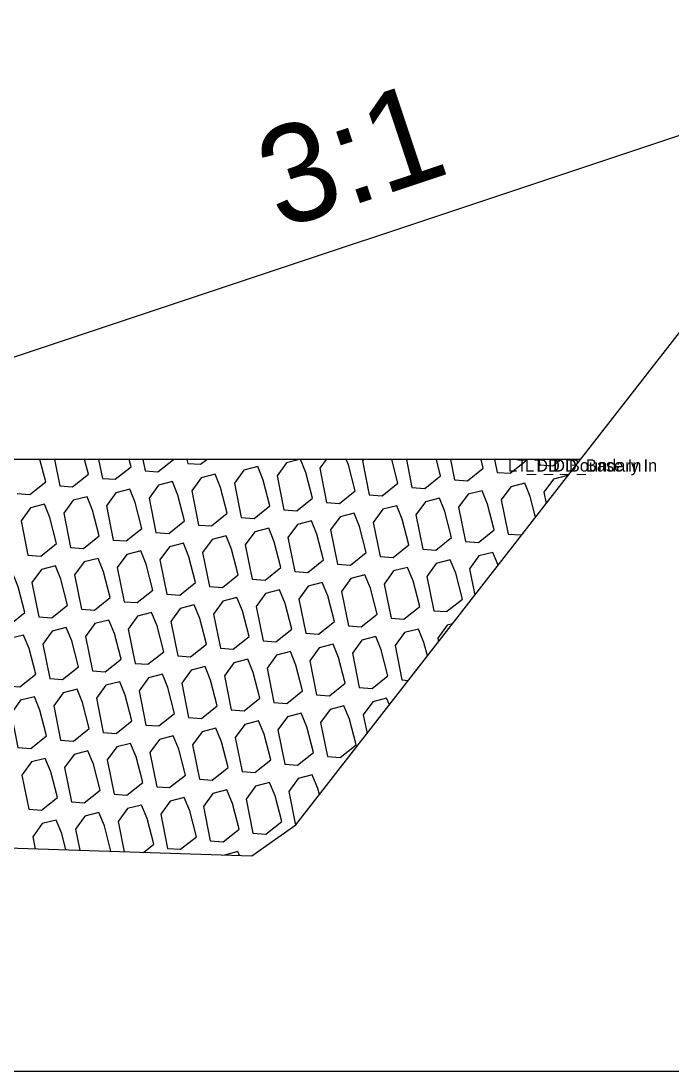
# Model space of a CAD drawing. Extents: x -26 to 203, y -10 to 20020.
# Drawn here: x 71.82 to 77.13, y 16000 to 16008.58 of the extents above; entities that cross this region are included whole.
import ezdxf

# ---------------------------------------------------------------- set-up
doc = ezdxf.new("R2010")
doc.units = 0
for name, color, linetype in [('Default', 7, 'Continuous'), ('Exist Cross Section Cell', 7, 'Continuous'), ('Exist XS Ground Line', 7, 'Continuous'), ('Old_Level_1', 7, 'Continuous'), ('Prop CMT Rip Rap Class II', 7, 'Continuous'), ('Prop CMT Slope Grass', 7, 'Continuous'), ('Prop XS Side Slope Text', 7, 'Continuous')]:
    doc.layers.add(name, color=color, linetype=linetype)

msp = doc.modelspace()

# ---------------------------------------------------------------- linework, layer by layer
at = {"layer": 'Exist Cross Section Cell'}
msp.add_line((0, 16000), (100, 16000), dxfattribs=at)
at = {"layer": 'Exist XS Ground Line'}
for p, q in [((74.061, 16002.0115), (77.2647, 16006.1242)), ((50.1607, 16002.5529), (73.7016, 16001.7575)), ((73.7016, 16001.7575), (74.061, 16002.0115))]:
    msp.add_line(p, q, dxfattribs=at)
at = {"layer": 'Old_Level_1'}
for p, q in [((72.0893, 16005), (72.1324, 16004.7829)), ((72.4501, 16005), (72.481, 16004.8444)), ((72.8109, 16005), (72.8296, 16004.9058)), ((73.1717, 16005), (73.1782, 16004.9673)), ((74.9645, 16005), (75.01, 16004.7706)), ((75.3253, 16005), (75.3586, 16004.832)), ((75.6861, 16005), (75.7072, 16004.8935)), ((76.0469, 16005), (76.0558, 16004.955)), ((74.9281, 16003.1969), (74.9814, 16003.193))]:
    msp.add_line(p, q, dxfattribs=at)
for points in [[(71.7838, 16004.7214), (71.889, 16004.7138), (72.0186, 16004.817), (71.9713, 16005)], [(72.1324, 16004.7829), (72.2376, 16004.7752), (72.3672, 16004.8785), (72.3358, 16005)], [(72.481, 16004.8444), (72.5862, 16004.8367), (72.7158, 16004.9399), (72.7002, 16005)], [(72.8296, 16004.9058), (72.9348, 16004.8982), (73.0626, 16005)], [(73.1782, 16004.9673), (73.2834, 16004.9596), (73.3341, 16005)], [(74.0917, 16005), (73.9857, 16004.9726), (73.9086, 16004.8662), (73.9642, 16004.5862)], [(73.9642, 16004.5862), (74.0695, 16004.5785), (74.199, 16004.6817), (74.1446, 16004.8923), (74.1003, 16005)], [(74.3096, 16005), (74.2572, 16004.9276), (74.3128, 16004.6476)], [(74.3128, 16004.6476), (74.4181, 16004.64), (74.5476, 16004.7432), (74.4932, 16004.9538), (74.4742, 16005)], [(74.6137, 16005), (74.6058, 16004.9891), (74.6614, 16004.7091)], [(74.6614, 16004.7091), (74.7667, 16004.7014), (74.8962, 16004.8047), (74.8457, 16005)], [(75.01, 16004.7706), (75.1153, 16004.7629), (75.2448, 16004.8661), (75.2102, 16005)], [(75.3586, 16004.832), (75.4639, 16004.8244), (75.5934, 16004.9276), (75.5747, 16005)], [(75.7072, 16004.8935), (75.8125, 16004.8858), (75.942, 16004.9891), (75.9392, 16005)], [(76.0558, 16004.955), (76.1611, 16004.9473), (76.2272, 16005)], [(76.2817, 16004.8623), (76.2799, 16004.8667), (76.1662, 16004.8373), (76.0891, 16004.7309), (76.1074, 16004.6386)], [(76.0202, 16004.5266), (75.9765, 16004.6956), (75.9313, 16004.8053), (75.8176, 16004.7758), (75.7405, 16004.6694), (75.7961, 16004.3894)], [(75.7961, 16004.3894), (75.9014, 16004.3818), (75.9172, 16004.3944)], [(75.7149, 16004.1346), (75.6716, 16004.2397), (75.5578, 16004.2103), (75.4808, 16004.1039), (75.5235, 16003.8889)], [(75.3422, 16003.6562), (75.2981, 16003.6448), (75.2211, 16003.5383), (75.227, 16003.5084)], [(75.137, 16003.3927), (75.1084, 16003.503), (75.0633, 16003.6127), (74.9495, 16003.5833), (74.8725, 16003.4769), (74.9281, 16003.1969)], [(74.8258, 16002.9932), (74.8036, 16003.0472), (74.6898, 16003.0178), (74.6128, 16002.9113), (74.6431, 16002.7587)], [(74.2537, 16002.2589), (74.2404, 16002.3105), (74.1953, 16002.4202), (74.0815, 16002.3908), (74.0044, 16002.2843), (74.0589, 16002.01)], [(72.5509, 16001.7964), (72.4974, 16002.0032), (72.4523, 16002.1128), (72.3385, 16002.0834), (72.2615, 16001.977), (72.2956, 16001.805)], [(72.8168, 16001.7874), (72.9005, 16001.854), (72.846, 16002.0646), (72.8009, 16002.1743), (72.6871, 16002.1449), (72.6101, 16002.0385), (72.6589, 16001.7927)], [(72.1832, 16001.8088), (72.1488, 16001.9417), (72.1037, 16002.0514), (71.9899, 16002.022), (71.9129, 16001.9155), (71.9324, 16001.8173)], [(73.6002, 16001.7609), (73.5869, 16001.7932), (73.4781, 16001.765)]]:
    msp.add_lwpolyline(points, dxfattribs=at)
for points in [[(73.6156, 16004.5247), (73.7209, 16004.517), (73.8504, 16004.6203), (73.796, 16004.8308), (73.7509, 16004.9405), (73.6371, 16004.9111), (73.56, 16004.8047)], [(73.267, 16004.4632), (73.3723, 16004.4556), (73.5018, 16004.5588), (73.4474, 16004.7694), (73.4023, 16004.8791), (73.2885, 16004.8496), (73.2114, 16004.7432)], [(72.5699, 16004.3403), (72.6751, 16004.3326), (72.8047, 16004.4359), (72.7502, 16004.6464), (72.7051, 16004.7561), (72.5913, 16004.7267), (72.5142, 16004.6203)], [(72.9184, 16004.4018), (73.0237, 16004.3941), (73.1533, 16004.4973), (73.0988, 16004.7079), (73.0537, 16004.8176), (72.9399, 16004.7882), (72.8628, 16004.6818)], [(72.2213, 16004.2788), (72.3265, 16004.2712), (72.4561, 16004.3744), (72.4016, 16004.585), (72.3565, 16004.6947), (72.2427, 16004.6652), (72.1656, 16004.5588)], [(75.0989, 16004.2665), (75.2042, 16004.2588), (75.3337, 16004.3621), (75.2793, 16004.5726), (75.2341, 16004.6823), (75.1204, 16004.6529), (75.0433, 16004.5465)], [(75.4475, 16004.328), (75.5528, 16004.3203), (75.6823, 16004.4235), (75.6279, 16004.6341), (75.5827, 16004.7438), (75.469, 16004.7144), (75.3919, 16004.608)], [(71.8727, 16004.2174), (71.9779, 16004.2097), (72.1075, 16004.3129), (72.053, 16004.5235), (72.0079, 16004.6332), (71.8941, 16004.6038), (71.8171, 16004.4974)], [(74.7503, 16004.205), (74.8556, 16004.1974), (74.9851, 16004.3006), (74.9307, 16004.5112), (74.8855, 16004.6209), (74.7718, 16004.5914), (74.6947, 16004.485)], [(74.0531, 16004.0821), (74.1584, 16004.0744), (74.2879, 16004.1777), (74.2335, 16004.3882), (74.1883, 16004.4979), (74.0746, 16004.4685), (73.9975, 16004.3621)], [(74.4017, 16004.1436), (74.507, 16004.1359), (74.6365, 16004.2391), (74.5821, 16004.4497), (74.5369, 16004.5594), (74.4232, 16004.53), (74.3461, 16004.4236)], [(73.7045, 16004.0206), (73.8098, 16004.013), (73.9393, 16004.1162), (73.8849, 16004.3268), (73.8397, 16004.4365), (73.726, 16004.407), (73.6489, 16004.3006)], [(73.3559, 16003.9592), (73.4612, 16003.9515), (73.5907, 16004.0547), (73.5363, 16004.2653), (73.4911, 16004.375), (73.3774, 16004.3456), (73.3003, 16004.2391)], [(72.6587, 16003.8362), (72.764, 16003.8286), (72.8935, 16003.9318), (72.8391, 16004.1424), (72.7939, 16004.2521), (72.6802, 16004.2226), (72.6031, 16004.1162)], [(73.0073, 16003.8977), (73.1126, 16003.89), (73.2421, 16003.9933), (73.1877, 16004.2038), (73.1425, 16004.3135), (73.0288, 16004.2841), (72.9517, 16004.1777)], [(72.3101, 16003.7748), (72.4154, 16003.7671), (72.5449, 16003.8703), (72.4905, 16004.0809), (72.4453, 16004.1906), (72.3316, 16004.1612), (72.2545, 16004.0547)], [(75.1878, 16003.7624), (75.2931, 16003.7548), (75.4226, 16003.858), (75.3681, 16004.0686), (75.323, 16004.1783), (75.2092, 16004.1488), (75.1322, 16004.0424)], [(71.6129, 16003.6518), (71.7182, 16003.6442), (71.8477, 16003.7474), (71.7933, 16003.958), (71.7482, 16004.0677), (71.6344, 16004.0382), (71.5573, 16003.9318)], [(71.9615, 16003.7133), (72.0668, 16003.7056), (72.1963, 16003.8089), (72.1419, 16004.0194), (72.0968, 16004.1291), (71.983, 16004.0997), (71.9059, 16003.9933)], [(74.8392, 16003.701), (74.9445, 16003.6933), (75.074, 16003.7965), (75.0196, 16004.0071), (74.9744, 16004.1168), (74.8606, 16004.0874), (74.7836, 16003.9809)], [(74.142, 16003.578), (74.2473, 16003.5704), (74.3768, 16003.6736), (74.3224, 16003.8842), (74.2772, 16003.9939), (74.1635, 16003.9644), (74.0864, 16003.858)], [(74.4906, 16003.6395), (74.5959, 16003.6318), (74.7254, 16003.7351), (74.671, 16003.9456), (74.6258, 16004.0553), (74.5121, 16004.0259), (74.435, 16003.9195)], [(73.7934, 16003.5166), (73.8987, 16003.5089), (74.0282, 16003.6121), (73.9738, 16003.8227), (73.9286, 16003.9324), (73.8149, 16003.903), (73.7378, 16003.7965)], [(73.0962, 16003.3936), (73.2015, 16003.386), (73.331, 16003.4892), (73.2766, 16003.6998), (73.2314, 16003.8095), (73.1177, 16003.78), (73.0406, 16003.6736)], [(73.4448, 16003.4551), (73.5501, 16003.4474), (73.6796, 16003.5507), (73.6252, 16003.7612), (73.58, 16003.8709), (73.4663, 16003.8415), (73.3892, 16003.7351)], [(72.7476, 16003.3322), (72.8529, 16003.3245), (72.9824, 16003.4277), (72.928, 16003.6383), (72.8828, 16003.748), (72.7691, 16003.7186), (72.692, 16003.6121)], [(72.399, 16003.2707), (72.5043, 16003.263), (72.6338, 16003.3663), (72.5794, 16003.5768), (72.5342, 16003.6865), (72.4205, 16003.6571), (72.3434, 16003.5507)], [(71.7018, 16003.1478), (71.8071, 16003.1401), (71.9366, 16003.2433), (71.8822, 16003.4539), (71.837, 16003.5636), (71.7233, 16003.5342), (71.6462, 16003.4277)], [(72.0504, 16003.2092), (72.1557, 16003.2016), (72.2852, 16003.3048), (72.2308, 16003.5154), (72.1856, 16003.6251), (72.0719, 16003.5956), (71.9948, 16003.4892)], [(74.2309, 16003.074), (74.3361, 16003.0663), (74.4657, 16003.1695), (74.4112, 16003.3801), (74.3661, 16003.4898), (74.2523, 16003.4604), (74.1753, 16003.3539)], [(74.5795, 16003.1354), (74.6847, 16003.1278), (74.8143, 16003.231), (74.7598, 16003.4416), (74.7147, 16003.5513), (74.6009, 16003.5218), (74.5239, 16003.4154)], [(73.8823, 16003.0125), (73.9875, 16003.0048), (74.1171, 16003.1081), (74.0626, 16003.3186), (74.0175, 16003.4283), (73.9037, 16003.3989), (73.8267, 16003.2925)], [(73.1851, 16002.8896), (73.2904, 16002.8819), (73.4199, 16002.9851), (73.3654, 16003.1957), (73.3203, 16003.3054), (73.2065, 16003.276), (73.1295, 16003.1695)], [(73.5337, 16002.951), (73.639, 16002.9434), (73.7685, 16003.0466), (73.714, 16003.2572), (73.6689, 16003.3669), (73.5551, 16003.3374), (73.4781, 16003.231)], [(72.8365, 16002.8281), (72.9418, 16002.8204), (73.0713, 16002.9237), (73.0169, 16003.1342), (72.9717, 16003.2439), (72.8579, 16003.2145), (72.7809, 16003.1081)], [(72.4879, 16002.7666), (72.5932, 16002.759), (72.7227, 16002.8622), (72.6683, 16003.0728), (72.6231, 16003.1825), (72.5094, 16003.153), (72.4323, 16003.0466)], [(71.7907, 16002.6437), (71.896, 16002.636), (72.0255, 16002.7393), (71.9711, 16002.9498), (71.9259, 16003.0595), (71.8122, 16003.0301), (71.7351, 16002.9237)], [(72.1393, 16002.7051), (72.2446, 16002.6975), (72.3741, 16002.8007), (72.3197, 16003.0113), (72.2745, 16003.121), (72.1608, 16003.0916), (72.0837, 16002.9851)], [(74.3198, 16002.5699), (74.425, 16002.5622), (74.5546, 16002.6655), (74.5001, 16002.876), (74.455, 16002.9857), (74.3412, 16002.9563), (74.2642, 16002.8499)], [(73.9712, 16002.5084), (74.0764, 16002.5008), (74.206, 16002.604), (74.1515, 16002.8146), (74.1064, 16002.9243), (73.9926, 16002.8948), (73.9156, 16002.7884)], [(73.274, 16002.3855), (73.3792, 16002.3778), (73.5088, 16002.4811), (73.4543, 16002.6916), (73.4092, 16002.8013), (73.2954, 16002.7719), (73.2184, 16002.6655)], [(73.6226, 16002.4469), (73.7278, 16002.4393), (73.8574, 16002.5425), (73.8029, 16002.7531), (73.7578, 16002.8628), (73.644, 16002.8334), (73.567, 16002.7269)], [(72.9254, 16002.324), (73.0306, 16002.3164), (73.1602, 16002.4196), (73.1057, 16002.6302), (73.0606, 16002.7399), (72.9468, 16002.7104), (72.8698, 16002.604)], [(72.2282, 16002.2011), (72.3334, 16002.1934), (72.463, 16002.2966), (72.4085, 16002.5072), (72.3634, 16002.6169), (72.2496, 16002.5875), (72.1726, 16002.4811)], [(72.5768, 16002.2625), (72.682, 16002.2549), (72.8116, 16002.3581), (72.7571, 16002.5687), (72.712, 16002.6784), (72.5982, 16002.649), (72.5212, 16002.5425)], [(71.8796, 16002.1396), (71.9849, 16002.132), (72.1144, 16002.2352), (72.0599, 16002.4458), (72.0148, 16002.5554), (71.901, 16002.526), (71.824, 16002.4196)], [(73.7115, 16001.9429), (73.8167, 16001.9352), (73.9463, 16002.0384), (73.8918, 16002.249), (73.8467, 16002.3587), (73.7329, 16002.3293), (73.6558, 16002.2229)], [(73.3629, 16001.8814), (73.4681, 16001.8738), (73.5977, 16001.977), (73.5432, 16002.1876), (73.4981, 16002.2972), (73.3843, 16002.2678), (73.3072, 16002.1614)], [(73.0143, 16001.8199), (73.1195, 16001.8123), (73.2491, 16001.9155), (73.1946, 16002.1261), (73.1495, 16002.2358), (73.0357, 16002.2064), (72.9586, 16002.0999)]]:
    msp.add_lwpolyline(points, close=True, dxfattribs=at)
at = {"layer": 'Prop CMT Rip Rap Class II'}
for points in [[(76.3889, 16005), (67.2497, 16005), (62.932, 16002.1214)], [(76.3889, 16005), (76.3889, 16005)]]:
    msp.add_lwpolyline(points, dxfattribs=at)
at = {"layer": 'Prop CMT Slope Grass'}
msp.add_lwpolyline([(80, 16008.5831), (69.2496, 16005)], dxfattribs=at)

# ---------------------------------------------------------------- texts
at = {"layer": 'Default'}
for s, p in [('LT_DD_Boundary In', (75.7947, 16004.9)), ('LT_DD_Base In', (75.9335, 16004.9))]:
    msp.add_text(s, height=0.1, dxfattribs=at).set_placement(p)
at = {"layer": 'Prop XS Side Slope Text'}
msp.add_text('3:1', height=0.8, rotation=18.43323, dxfattribs=at).set_placement((73.9284, 16006.8757))

doc.saveas('drawing.dxf')
